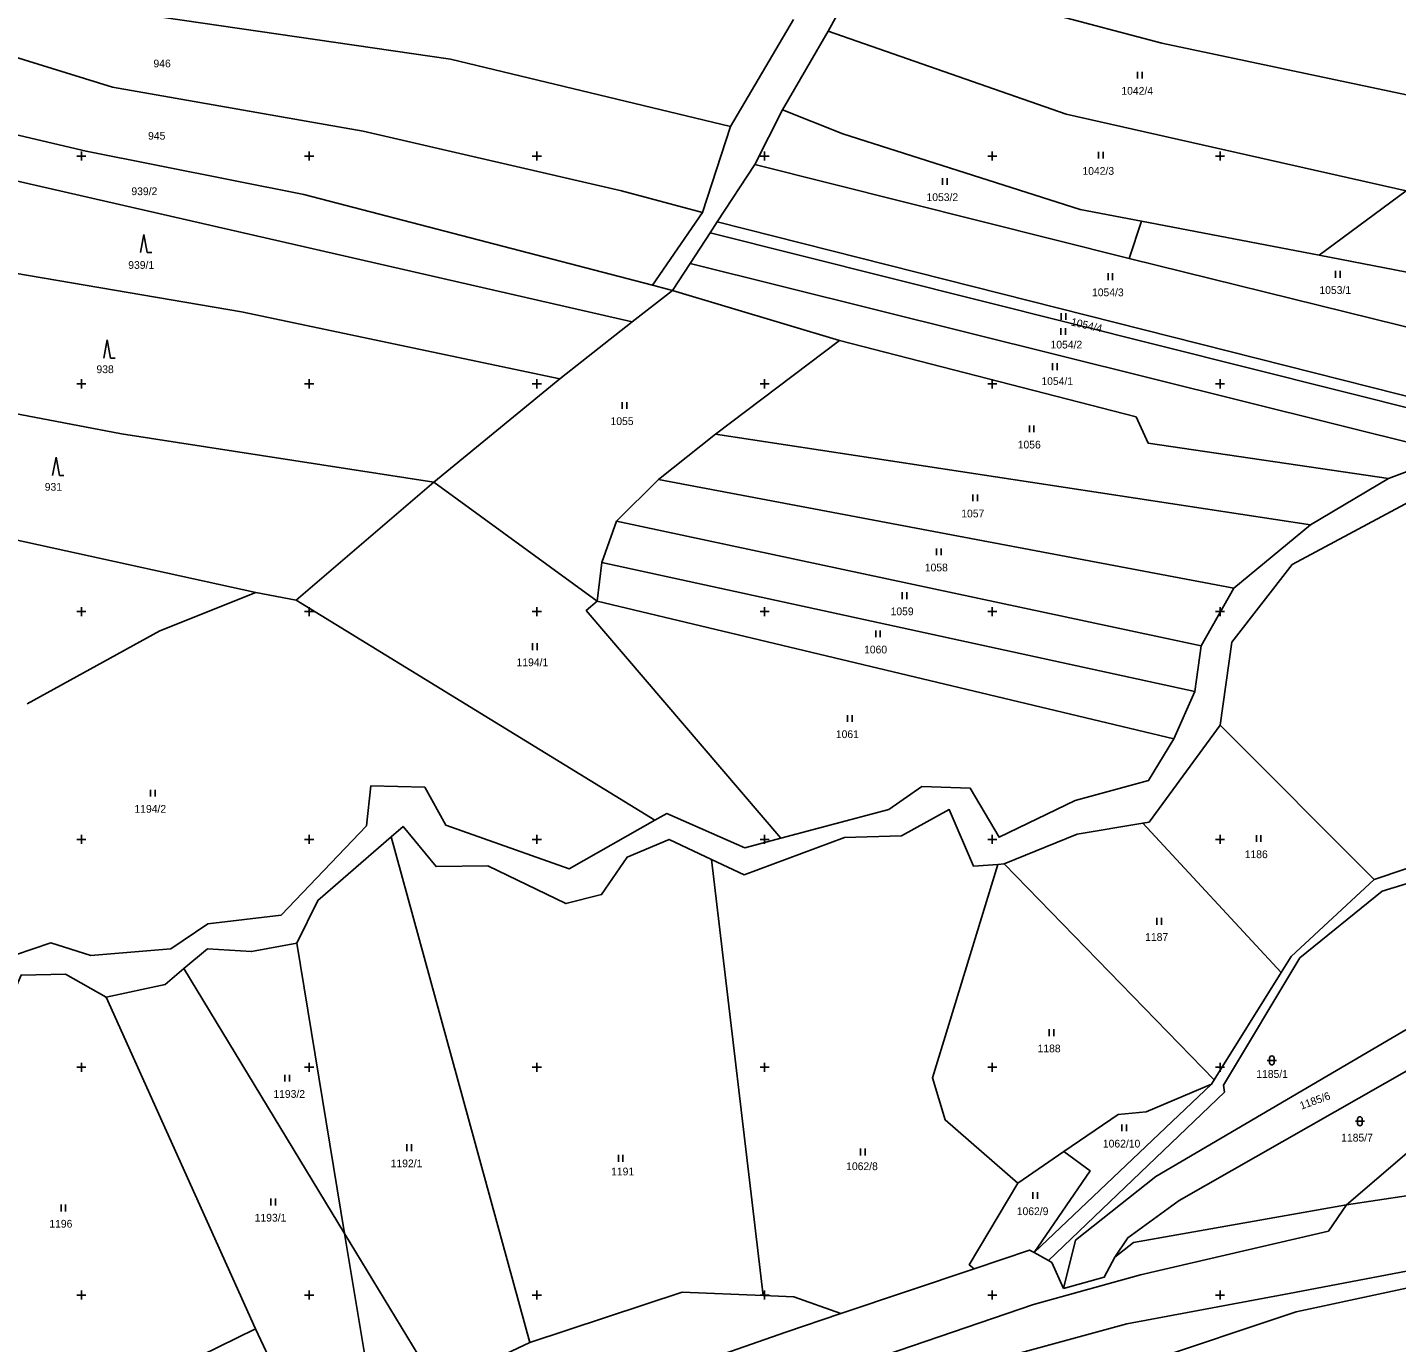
# Model space of a CAD drawing. Extents: x -776734 to -748832, y -1118122 to -976986.
# Drawn here: x -751311.9 to -751011.2, y -1114360.4 to -1114071.8 of the extents above; entities that cross this region are included whole.
import ezdxf

# ---------------------------------------------------------------- set-up
doc = ezdxf.new("R2010")
doc.units = 0
for name, color, linetype in [('KM_Hranice parcel', 7, 'Continuous'), ('KM_Parcelní čísla', 7, 'Continuous'), ('KM_Vnitřní kresba', 7, 'Continuous'), ('KM_Značky kultur', 7, 'Continuous'), ('Level 61 Křížky', 7, 'Continuous')]:
    doc.layers.add(name, color=color, linetype=linetype)

msp = doc.modelspace()

# ---------------------------------------------------------------- linework, layer by layer
at = {"layer": 'KM_Hranice parcel'}
for p, q in [((-751136.05, -1114072.6), (-751126, -1114054.4)), ((-751143.67, -1114070.05), (-751157.52, -1114093.5)), ((-751146.06, -1114089.83), (-751136.05, -1114072.6)), ((-751152.16, -1114101.85), (-751146.06, -1114089.83)), ((-751179.07, -1114136.42), (-751367.93, -1114093.24)), ((-751157.52, -1114093.5), (-751163.63, -1114112.42)), ((-751160.4, -1114114.46), (-751152.16, -1114101.85)), ((-751152.16, -1114101.85), (-751069.94, -1114122.48)), ((-751009.15, -1114107.61), (-751028.25, -1114121.72)), ((-751163.63, -1114112.42), (-751174.64, -1114128.35)), ((-751161.95, -1114116.82), (-751160.4, -1114114.46)), ((-751160.4, -1114114.46), (-750982.65, -1114159.39)), ((-751067.24, -1114114.28), (-751069.94, -1114122.48)), ((-751067.24, -1114114.28), (-751028.25, -1114121.72)), ((-751166.38, -1114123.61), (-751161.95, -1114116.82)), ((-750986.61, -1114160.87), (-751161.95, -1114116.82)), ((-751069.94, -1114122.48), (-750979.75, -1114144.76)), ((-751028.25, -1114121.72), (-750976.63, -1114131.88)), ((-751170.22, -1114129.48), (-751166.38, -1114123.61)), ((-750998.58, -1114165.35), (-751166.38, -1114123.61)), ((-751170.22, -1114129.48), (-751174.64, -1114128.35)), ((-751179.07, -1114136.42), (-751170.22, -1114129.48)), ((-751170.22, -1114129.48), (-751133.56, -1114140.46)), ((-751194.94, -1114148.87), (-751179.07, -1114136.42)), ((-751160.75, -1114161.04), (-751133.56, -1114140.46)), ((-751222.61, -1114171.57), (-751194.94, -1114148.87)), ((-751173.26, -1114171), (-751160.75, -1114161.04)), ((-751160.75, -1114161.04), (-751030.15, -1114180.94)), ((-750998.58, -1114165.35), (-751013.04, -1114170.76)), ((-751013.04, -1114170.76), (-751030.15, -1114180.94)), ((-751252.85, -1114197.46), (-751222.61, -1114171.57)), ((-751222.61, -1114171.57), (-751186.77, -1114197.67)), ((-751182.5, -1114180.15), (-751173.26, -1114171)), ((-751173.26, -1114171), (-751046.99, -1114194.87)), ((-751185.77, -1114189.24), (-751182.5, -1114180.15)), ((-751182.5, -1114180.15), (-751054.16, -1114207.5)), ((-751030.15, -1114180.94), (-751046.99, -1114194.87)), ((-751186.77, -1114197.67), (-751185.77, -1114189.24)), ((-751185.77, -1114189.24), (-751055.53, -1114217.54)), ((-751046.99, -1114194.87), (-751054.16, -1114207.5)), ((-751261.73, -1114195.8), (-751252.85, -1114197.46)), ((-751252.85, -1114197.46), (-751174.07, -1114245.8)), ((-751186.77, -1114197.67), (-751060.13, -1114227.91)), ((-751054.16, -1114207.5), (-751055.53, -1114217.54)), ((-751055.53, -1114217.54), (-751060.13, -1114227.91)), ((-751049.97, -1114224.91), (-751016.13, -1114258.79)), ((-751066.97, -1114246.42), (-751036.61, -1114279.24)), ((-751231.97, -1114249.42), (-751201.54, -1114360.39)), ((-751161.64, -1114254.39), (-751150.31, -1114350.13)), ((-751098.79, -1114255.49), (-751097.39, -1114255.39)), ((-751097.39, -1114255.39), (-751051.32, -1114302.74)), ((-751252.71, -1114272.77), (-751242.21, -1114336.49)), ((-751242.21, -1114336.49), (-751277.48, -1114278.35)), ((-751036.61, -1114279.24), (-751051.32, -1114302.74)), ((-751294.59, -1114284.61), (-751261.75, -1114357.39)), ((-751051.32, -1114302.74), (-751051.87, -1114303.74)), ((-751051.87, -1114303.74), (-751090.79, -1114340.7)), ((-751084.28, -1114318.53), (-751094.42, -1114325.47)), ((-751242.21, -1114336.49), (-751221.89, -1114369.98)), ((-751242.21, -1114336.49), (-751235.62, -1114376.45)), ((-751087.68, -1114342.41), (-751090.79, -1114340.7)), ((-751104.01, -1114344.22), (-751133.23, -1114354.08)), ((-751087.68, -1114342.41), (-751086.91, -1114342.83)), ((-751086.91, -1114342.83), (-751084.4, -1114348.57)), ((-751133.23, -1114354.08), (-751145.34, -1114358.17)), ((-751261.75, -1114357.39), (-751317.54, -1114384.7)), ((-751242.35, -1114398.9), (-751261.75, -1114357.39)), ((-751201.54, -1114360.39), (-751221.89, -1114369.98))]:
    msp.add_line(p, q, dxfattribs=at)
for points in [[(-751157.52, -1114093.5), (-751219, -1114078.74), (-751299.04, -1114067.13), (-751386.62, -1114041.68)], [(-751126, -1114054.4), (-751087.73, -1114068.66), (-751062.78, -1114075.21), (-750994.52, -1114089.61)], [(-751163.63, -1114112.42), (-751181.4, -1114107.64), (-751238.15, -1114094.51), (-751293.21, -1114084.85), (-751339.17, -1114070.7), (-751378.46, -1114065.6)], [(-751009.15, -1114107.61), (-751083.76, -1114090.83), (-751136.05, -1114072.6)], [(-751174.64, -1114128.35), (-751251.17, -1114108.41), (-751298.96, -1114098.94), (-751370.3, -1114082.15)], [(-751146.06, -1114089.83), (-751132.82, -1114095.11), (-751080.69, -1114111.72), (-751067.24, -1114114.28)], [(-751194.94, -1114148.87), (-751264.86, -1114134.23), (-751364.46, -1114117.2)], [(-751049.97, -1114224.91), (-751047.44, -1114206.73), (-751034.16, -1114189.65), (-751005.16, -1114174.11), (-750966.29, -1114163.48), (-750953.87, -1114146.96), (-750953.55, -1114136.73)], [(-751133.56, -1114140.46), (-751068.43, -1114157.24), (-751065.8, -1114163.01), (-751013.04, -1114170.76)], [(-751222.61, -1114171.57), (-751291.23, -1114160.97), (-751368.76, -1114146.2)], [(-750893.95, -1114157.43), (-750908.22, -1114194.44), (-750943.19, -1114212.9), (-750956.24, -1114228.21), (-750996.4, -1114252.15), (-751016.13, -1114258.79)], [(-751261.73, -1114195.8), (-751326.22, -1114181.71), (-751379.6, -1114177.27)], [(-751311.92, -1114220.2), (-751282.78, -1114204.18), (-751261.73, -1114195.8)], [(-751186.77, -1114197.67), (-751189.16, -1114199.77), (-751146.44, -1114249.75)], [(-751066.97, -1114246.42), (-751065.6, -1114246.19), (-751049.97, -1114224.91)], [(-751060.13, -1114227.91), (-751065.7, -1114237.1), (-751081.8, -1114241.49), (-751098.52, -1114249.51), (-751104.84, -1114238.75), (-751115.5, -1114238.35), (-751122.74, -1114243.43), (-751146.44, -1114249.75)], [(-751174.07, -1114245.8), (-751192.89, -1114256.46), (-751219.98, -1114246.87), (-751224.63, -1114238.56), (-751236.46, -1114238.27), (-751237.44, -1114246.98), (-751256.11, -1114266.62), (-751272.22, -1114268.55), (-751280.34, -1114274.03), (-751297.91, -1114275.48), (-751306.69, -1114272.72), (-751318.42, -1114276.63), (-751322.53, -1114285.34), (-751324.09, -1114286.41), (-751335.44, -1114313.9), (-751339.83, -1114310.92), (-751351.56, -1114314.35)], [(-751146.44, -1114249.75), (-751154.32, -1114251.85), (-751171.47, -1114244.32), (-751174.07, -1114245.8)], [(-751161.64, -1114254.39), (-751154.46, -1114257.77), (-751132.45, -1114249.61), (-751119.94, -1114249.22), (-751109.47, -1114243.45), (-751104.13, -1114255.88), (-751098.79, -1114255.49)], [(-751231.97, -1114249.42), (-751229.36, -1114247.16), (-751222.13, -1114255.97), (-751210.78, -1114255.77), (-751193.61, -1114264.07), (-751185.79, -1114262.12), (-751180.21, -1114253.9), (-751170.95, -1114250), (-751161.64, -1114254.39)], [(-751097.39, -1114255.39), (-751081.35, -1114248.83), (-751066.97, -1114246.42)], [(-751252.71, -1114272.77), (-751248.12, -1114263.39), (-751231.97, -1114249.42)], [(-751094.42, -1114325.47), (-751110.33, -1114311.57), (-751113.16, -1114302.3), (-751098.79, -1114255.49)], [(-751002.2, -1114257.65), (-751014.41, -1114261.35), (-751032.5, -1114276.02), (-751049.25, -1114303.96), (-751049.05, -1114305.45), (-751087.68, -1114342.41)], [(-751016.13, -1114258.79), (-751034.37, -1114275.67), (-751036.61, -1114279.24)], [(-751277.48, -1114278.35), (-751272.34, -1114274.02), (-751262.65, -1114274.6), (-751252.71, -1114272.77)], [(-751294.59, -1114284.61), (-751281.63, -1114281.84), (-751277.48, -1114278.35)], [(-751336.94, -1114349.21), (-751340.72, -1114332.55), (-751339.46, -1114319.19), (-751331.44, -1114321.73), (-751313.25, -1114279.76), (-751303.5, -1114279.58), (-751294.59, -1114284.61)], [(-751084.4, -1114348.57), (-751081.74, -1114337.99), (-751064.11, -1114323.97), (-751006.73, -1114290.3), (-750990.37, -1114282.63), (-750986.16, -1114281.44)], [(-751007.94, -1114300.24), (-751059, -1114329.22), (-751070.27, -1114337.43), (-751073.11, -1114341.67)], [(-751051.87, -1114303.74), (-751066.21, -1114309.79), (-751072.36, -1114310.37), (-751084.28, -1114318.53)], [(-750964.35, -1114309.37), (-750996.27, -1114313.69), (-751008.97, -1114318.85), (-751022.23, -1114330.23)], [(-751022.23, -1114330.23), (-751001.8, -1114327.11), (-750969.32, -1114320.94), (-750940.2, -1114316.25), (-750925.02, -1114311.45)], [(-751090.79, -1114340.7), (-751078.54, -1114322.72), (-751084.28, -1114318.53)], [(-751104.01, -1114344.22), (-751105.07, -1114343.36), (-751094.42, -1114325.47)], [(-751022.23, -1114330.23), (-751068.98, -1114338.5), (-751073.11, -1114341.67)], [(-750945.03, -1114335.42), (-750950.73, -1114336.01), (-751033.28, -1114353.67), (-751067.06, -1114364.94), (-751072.97, -1114369.19), (-751076.3, -1114364.81)], [(-751090.79, -1114340.7), (-751091.86, -1114340.12), (-751104.01, -1114344.22)], [(-751073.11, -1114341.67), (-751075.43, -1114346.05), (-751084.4, -1114348.57)], [(-751150.31, -1114350.13), (-751168.12, -1114349.36), (-751201.54, -1114360.39)], [(-751133.23, -1114354.08), (-751143.61, -1114350.42), (-751150.31, -1114350.13)], [(-751145.34, -1114358.17), (-751193.93, -1114375.16), (-751238.68, -1114397.09), (-751242.35, -1114398.9)]]:
    msp.add_lwpolyline(points, dxfattribs=at)
at = {"layer": 'KM_Vnitřní kresba'}
for p, q in [((-751026.18, -1114335.96), (-751022.23, -1114330.23)), ((-751067.48, -1114345.54), (-751026.18, -1114335.96)), ((-751034.8, -1114349.7), (-750951.4, -1114333.74)), ((-751090.96, -1114352.05), (-751067.48, -1114345.54)), ((-751070.47, -1114356.29), (-751034.8, -1114349.7)), ((-751140.63, -1114369), (-751090.96, -1114352.05)), ((-751093.84, -1114362.72), (-751070.47, -1114356.29))]:
    msp.add_line(p, q, dxfattribs=at)
at = {"layer": 'KM_Značky kultur'}
for p, q in [((-751068.131, -1114082.98), (-751068.131, -1114081.48)), ((-751067.13, -1114082.98), (-751067.13, -1114081.48)), ((-751076.681, -1114100.57), (-751076.681, -1114099.07)), ((-751075.68, -1114100.57), (-751075.68, -1114099.07)), ((-751110.921, -1114106.33), (-751110.921, -1114104.83)), ((-751109.92, -1114106.33), (-751109.92, -1114104.83)), ((-751286.3, -1114117.19), (-751287.05, -1114121.19)), ((-751285.55, -1114121.19), (-751286.3, -1114117.19)), ((-751285.55, -1114121.19), (-751284.554, -1114121.19)), ((-751074.581, -1114127.22), (-751074.581, -1114125.72)), ((-751073.58, -1114127.22), (-751073.58, -1114125.72)), ((-751024.651, -1114126.72), (-751024.651, -1114125.22)), ((-751023.65, -1114126.72), (-751023.65, -1114125.22)), ((-751084.881, -1114135.98), (-751084.881, -1114134.48)), ((-751083.88, -1114135.98), (-751083.88, -1114134.48)), ((-751084.951, -1114139.27), (-751084.951, -1114137.77)), ((-751083.95, -1114139.27), (-751083.95, -1114137.77)), ((-751294.34, -1114140.37), (-751295.09, -1114144.37)), ((-751293.59, -1114144.37), (-751294.34, -1114140.37)), ((-751293.59, -1114144.37), (-751292.594, -1114144.37)), ((-751086.801, -1114146.98), (-751086.801, -1114145.48)), ((-751085.8, -1114146.98), (-751085.8, -1114145.48)), ((-751181.261, -1114155.49), (-751181.261, -1114153.99)), ((-751180.26, -1114155.49), (-751180.26, -1114153.99)), ((-751091.861, -1114160.64), (-751091.861, -1114159.14)), ((-751090.86, -1114160.64), (-751090.86, -1114159.14)), ((-751305.58, -1114166.12), (-751306.33, -1114170.12)), ((-751304.83, -1114170.12), (-751305.58, -1114166.12)), ((-751304.83, -1114170.12), (-751303.834, -1114170.12)), ((-751104.251, -1114175.76), (-751104.251, -1114174.26)), ((-751103.25, -1114175.76), (-751103.25, -1114174.26)), ((-751112.251, -1114187.61), (-751112.251, -1114186.11)), ((-751111.25, -1114187.61), (-751111.25, -1114186.11)), ((-751119.771, -1114197.24), (-751119.771, -1114195.74)), ((-751118.77, -1114197.24), (-751118.77, -1114195.74)), ((-751200.931, -1114208.43), (-751200.931, -1114206.93)), ((-751199.93, -1114208.43), (-751199.93, -1114206.93)), ((-751125.601, -1114205.62), (-751125.601, -1114204.12)), ((-751124.6, -1114205.62), (-751124.6, -1114204.12)), ((-751131.791, -1114224.2), (-751131.791, -1114222.7)), ((-751130.79, -1114224.2), (-751130.79, -1114222.7)), ((-751284.821, -1114240.59), (-751284.821, -1114239.09)), ((-751283.82, -1114240.59), (-751283.82, -1114239.09)), ((-751042.021, -1114250.56), (-751042.021, -1114249.06)), ((-751041.02, -1114250.56), (-751041.02, -1114249.06)), ((-751063.881, -1114268.72), (-751063.881, -1114267.22)), ((-751062.88, -1114268.72), (-751062.88, -1114267.22)), ((-751087.491, -1114293.18), (-751087.491, -1114291.68)), ((-751086.49, -1114293.18), (-751086.49, -1114291.68)), ((-751039.6444, -1114298.5032), (-751037.6424, -1114298.5032)), ((-751039.1444, -1114298.0032), (-751039.1444, -1114299.0042)), ((-751038.1424, -1114299.0042), (-751038.1424, -1114298.0032)), ((-751255.3378, -1114303.1533), (-751255.3378, -1114301.6533)), ((-751254.3368, -1114303.1533), (-751254.3368, -1114301.6533)), ((-751020.291, -1114311.861), (-751018.289, -1114311.861)), ((-751019.791, -1114311.361), (-751019.791, -1114312.362)), ((-751018.789, -1114312.362), (-751018.789, -1114311.361)), ((-751071.541, -1114314.07), (-751071.541, -1114312.57)), ((-751070.54, -1114314.07), (-751070.54, -1114312.57)), ((-751228.561, -1114318.41), (-751228.561, -1114316.91)), ((-751227.56, -1114318.41), (-751227.56, -1114316.91)), ((-751128.9415, -1114319.3685), (-751128.9415, -1114317.8685)), ((-751127.9405, -1114319.3685), (-751127.9405, -1114317.8685)), ((-751182.0996, -1114320.7448), (-751182.0996, -1114319.2448)), ((-751181.0986, -1114320.7448), (-751181.0986, -1114319.2448)), ((-751304.481, -1114331.66), (-751304.481, -1114330.16)), ((-751303.48, -1114331.66), (-751303.48, -1114330.16)), ((-751258.421, -1114330.33), (-751258.421, -1114328.83)), ((-751257.42, -1114330.33), (-751257.42, -1114328.83)), ((-751091.101, -1114328.91), (-751091.101, -1114327.41)), ((-751090.1, -1114328.91), (-751090.1, -1114327.41))]:
    msp.add_line(p, q, dxfattribs=at)
for centre, start, end in [((-751038.6434, -1114298.0031), 0, 180), ((-751038.6434, -1114299.0031), 180, 359.987886), ((-751019.29, -1114311.3609), 0, 180), ((-751019.29, -1114312.3609), 180, 359.987886)]:
    msp.add_arc(centre, 0.5, start, end, dxfattribs=at)
at = {"layer": 'Level 61 Křížky'}
for p, q in [((-751301, -1114100), (-751299, -1114100)), ((-751300, -1114100), (-751300, -1114099)), ((-751300, -1114101), (-751300, -1114100)), ((-751251, -1114100), (-751249, -1114100)), ((-751250, -1114100), (-751250, -1114099)), ((-751250, -1114101), (-751250, -1114100)), ((-751201, -1114100), (-751199, -1114100)), ((-751200, -1114100), (-751200, -1114099)), ((-751200, -1114101), (-751200, -1114100)), ((-751151, -1114100), (-751149, -1114100)), ((-751150, -1114100), (-751150, -1114099)), ((-751150, -1114101), (-751150, -1114100)), ((-751101, -1114100), (-751099, -1114100)), ((-751100, -1114100), (-751100, -1114099)), ((-751100, -1114101), (-751100, -1114100)), ((-751051, -1114100), (-751049, -1114100)), ((-751050, -1114100), (-751050, -1114099)), ((-751050, -1114101), (-751050, -1114100)), ((-751300, -1114150), (-751300, -1114149)), ((-751250, -1114150), (-751250, -1114149)), ((-751200, -1114150), (-751200, -1114149)), ((-751150, -1114150), (-751150, -1114149)), ((-751100, -1114150), (-751100, -1114149)), ((-751050, -1114150), (-751050, -1114149)), ((-751301, -1114150), (-751299, -1114150)), ((-751300, -1114151), (-751300, -1114150)), ((-751251, -1114150), (-751249, -1114150)), ((-751250, -1114151), (-751250, -1114150)), ((-751201, -1114150), (-751199, -1114150)), ((-751200, -1114151), (-751200, -1114150)), ((-751151, -1114150), (-751149, -1114150)), ((-751150, -1114151), (-751150, -1114150)), ((-751101, -1114150), (-751099, -1114150)), ((-751100, -1114151), (-751100, -1114150)), ((-751051, -1114150), (-751049, -1114150)), ((-751050, -1114151), (-751050, -1114150)), ((-751301, -1114200), (-751299, -1114200)), ((-751300, -1114200), (-751300, -1114199)), ((-751300, -1114201), (-751300, -1114200)), ((-751251, -1114200), (-751249, -1114200)), ((-751250, -1114200), (-751250, -1114199)), ((-751250, -1114201), (-751250, -1114200)), ((-751201, -1114200), (-751199, -1114200)), ((-751200, -1114200), (-751200, -1114199)), ((-751200, -1114201), (-751200, -1114200)), ((-751151, -1114200), (-751149, -1114200)), ((-751150, -1114200), (-751150, -1114199)), ((-751150, -1114201), (-751150, -1114200)), ((-751101, -1114200), (-751099, -1114200)), ((-751100, -1114200), (-751100, -1114199)), ((-751100, -1114201), (-751100, -1114200)), ((-751051, -1114200), (-751049, -1114200)), ((-751050, -1114200), (-751050, -1114199)), ((-751050, -1114201), (-751050, -1114200)), ((-751300, -1114250), (-751300, -1114249)), ((-751250, -1114250), (-751250, -1114249)), ((-751200, -1114250), (-751200, -1114249)), ((-751150, -1114250), (-751150, -1114249)), ((-751100, -1114250), (-751100, -1114249)), ((-751050, -1114250), (-751050, -1114249)), ((-751301, -1114250), (-751299, -1114250)), ((-751300, -1114251), (-751300, -1114250)), ((-751251, -1114250), (-751249, -1114250)), ((-751250, -1114251), (-751250, -1114250)), ((-751201, -1114250), (-751199, -1114250)), ((-751200, -1114251), (-751200, -1114250)), ((-751151, -1114250), (-751149, -1114250)), ((-751150, -1114251), (-751150, -1114250)), ((-751101, -1114250), (-751099, -1114250)), ((-751100, -1114251), (-751100, -1114250)), ((-751051, -1114250), (-751049, -1114250)), ((-751050, -1114251), (-751050, -1114250)), ((-751301, -1114300), (-751299, -1114300)), ((-751300, -1114300), (-751300, -1114299)), ((-751300, -1114301), (-751300, -1114300)), ((-751251, -1114300), (-751249, -1114300)), ((-751250, -1114300), (-751250, -1114299)), ((-751250, -1114301), (-751250, -1114300)), ((-751201, -1114300), (-751199, -1114300)), ((-751200, -1114300), (-751200, -1114299)), ((-751200, -1114301), (-751200, -1114300)), ((-751151, -1114300), (-751149, -1114300)), ((-751150, -1114300), (-751150, -1114299)), ((-751150, -1114301), (-751150, -1114300)), ((-751101, -1114300), (-751099, -1114300)), ((-751100, -1114300), (-751100, -1114299)), ((-751100, -1114301), (-751100, -1114300)), ((-751051, -1114300), (-751049, -1114300)), ((-751050, -1114300), (-751050, -1114299)), ((-751050, -1114301), (-751050, -1114300)), ((-751301, -1114350), (-751299, -1114350)), ((-751300, -1114350), (-751300, -1114349)), ((-751300, -1114351), (-751300, -1114350)), ((-751251, -1114350), (-751249, -1114350)), ((-751250, -1114350), (-751250, -1114349)), ((-751250, -1114351), (-751250, -1114350)), ((-751201, -1114350), (-751199, -1114350)), ((-751200, -1114350), (-751200, -1114349)), ((-751200, -1114351), (-751200, -1114350)), ((-751151, -1114350), (-751149, -1114350)), ((-751150, -1114350), (-751150, -1114349)), ((-751150, -1114351), (-751150, -1114350)), ((-751101, -1114350), (-751099, -1114350)), ((-751100, -1114350), (-751100, -1114349)), ((-751100, -1114351), (-751100, -1114350)), ((-751051, -1114350), (-751049, -1114350)), ((-751050, -1114350), (-751050, -1114349)), ((-751050, -1114351), (-751050, -1114350))]:
    msp.add_line(p, q, dxfattribs=at)

# ---------------------------------------------------------------- texts
at = {"layer": 'KM_Parcelní čísla'}
for s, p in [('946', (-751284.185, -1114080.53)), ('1042/4', (-751071.667, -1114086.53)), ('945', (-751285.365, -1114096.4)), ('1042/3', (-751080.217, -1114104.12)), ('939/2', (-751289.028, -1114108.58)), ('1053/2', (-751114.457, -1114109.88)), ('939/1', (-751289.718, -1114124.76)), ('1053/1', (-751028.187, -1114130.27)), ('1054/3', (-751078.117, -1114130.77)), ('1054/2', (-751087.217, -1114142.24)), ('938', (-751296.695, -1114147.65)), ('1054/1', (-751089.227, -1114150.26)), ('1055', (-751183.824, -1114159.04)), ('1056', (-751094.424, -1114164.19)), ('931', (-751308.055, -1114173.46)), ('1057', (-751106.814, -1114179.31)), ('1058', (-751114.824, -1114191.16)), ('1059', (-751122.334, -1114200.79)), ('1060', (-751128.164, -1114209.17)), ('1194/1', (-751204.467, -1114211.98)), ('1061', (-751134.354, -1114227.75)), ('1194/2', (-751288.357, -1114244.14)), ('1186', (-751044.584, -1114254.11)), ('1187', (-751066.444, -1114272.27)), ('1188', (-751090.064, -1114296.73)), ('1185/1', (-751042.0467, -1114302.3308)), ('1193/2', (-751257.8525, -1114306.7181)), ('1185/7', (-751023.407, -1114316.31)), ('1062/10', (-751075.726, -1114317.62)), ('1192/1', (-751232.097, -1114321.96)), ('1062/8', (-751132.0881, -1114322.5865)), ('1191', (-751183.6989, -1114323.7336)), ('1193/1', (-751261.957, -1114333.88)), ('1062/9', (-751094.637, -1114332.46)), ('1196', (-751307.044, -1114335.21))]:
    msp.add_text(s, height=1.7, dxfattribs=at).set_placement(p)
for s, rotation, p in [('1054/4', 347, (-751082.867, -1114137.15)), ('1185/6', 20, (-751032.144, -1114309.3302))]:
    msp.add_text(s, height=1.7, rotation=rotation, dxfattribs=at).set_placement(p)

doc.saveas('drawing.dxf')
